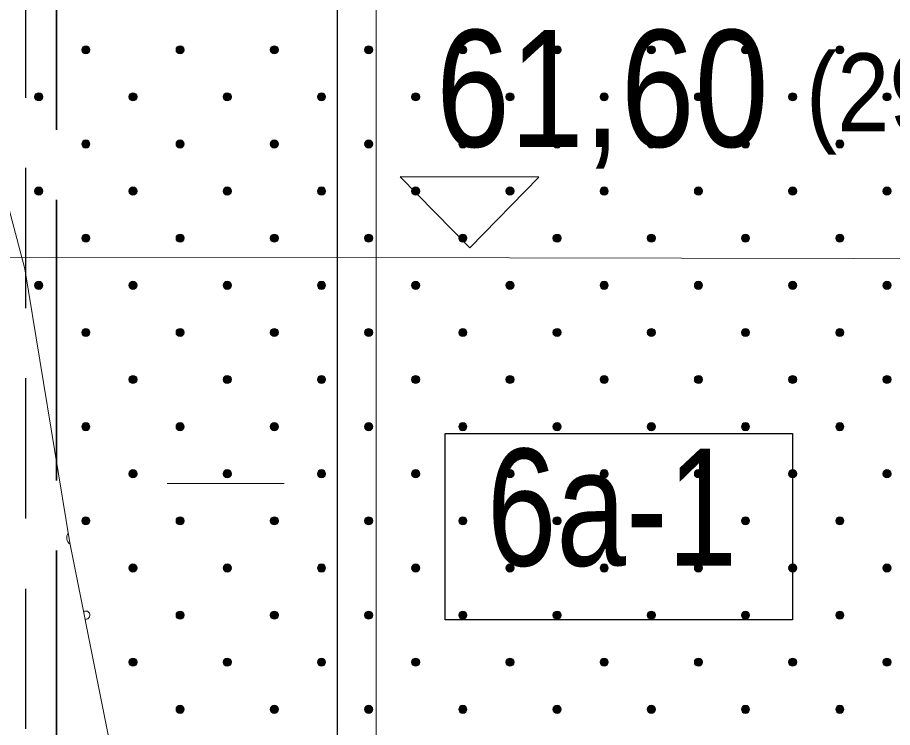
# Model space of a CAD drawing. Extents: x 640121 to 640955, y 6441885 to 6442246.
# Drawn here: x 640273.01 to 640295.46, y 6441942.45 to 6441960.67 of the extents above; entities that cross this region are included whole.
import ezdxf
from ezdxf.enums import TextEntityAlignment as Align

# ---------------------------------------------------------------- set-up
doc = ezdxf.new("R2010")
doc.units = 0
doc.header["$LTSCALE"] = 1.2
doc.linetypes.add('LONG_DASHED', pattern=[7.5, 6, -1.5])
doc.linetypes.add('MEDIUM_DASHED', pattern=[4.5, 3, -1.5])
for name, color, linetype, lineweight in [('31', 7, 'Continuous', 13), ('32', 7, 'Continuous', 13), ('33', 7, 'Continuous', 13), ('34', 7, 'Continuous', 25), ('35', 7, 'Continuous', 35), ('44', 7, 'Continuous', 13), ('45', 7, 'Continuous', 13), ('47', 7, 'Continuous', 13)]:
    doc.layers.add(name, color=color, linetype=linetype, lineweight=lineweight)

msp = doc.modelspace()

# ---------------------------------------------------------------- hatches: boundary and pattern name
at = {"layer": '45'}
for points in [[(640274.837, 6441959.917, 1), (640274.689, 6441959.768, 1)], [(640277.256, 6441959.917, 1), (640277.107, 6441959.768, 1)], [(640279.674, 6441959.917, 1), (640279.526, 6441959.768, 1)], [(640282.092, 6441959.917, 1), (640281.944, 6441959.768, 1)], [(640284.511, 6441959.917, 1), (640284.362, 6441959.768, 1)], [(640286.929, 6441959.917, 1), (640286.78, 6441959.768, 1)], [(640289.347, 6441959.917, 1), (640289.199, 6441959.768, 1)], [(640291.766, 6441959.917, 1), (640291.617, 6441959.768, 1)], [(640294.184, 6441959.917, 1), (640294.035, 6441959.768, 1)], [(640273.628, 6441958.707, 1), (640273.48, 6441958.559, 1)], [(640276.047, 6441958.707, 1), (640275.898, 6441958.559, 1)], [(640278.465, 6441958.707, 1), (640278.316, 6441958.559, 1)], [(640280.883, 6441958.707, 1), (640280.735, 6441958.559, 1)], [(640283.301, 6441958.707, 1), (640283.153, 6441958.559, 1)], [(640285.72, 6441958.707, 1), (640285.571, 6441958.559, 1)], [(640288.138, 6441958.707, 1), (640287.99, 6441958.559, 1)], [(640290.556, 6441958.707, 1), (640290.408, 6441958.559, 1)], [(640292.975, 6441958.707, 1), (640292.826, 6441958.559, 1)], [(640295.393, 6441958.707, 1), (640295.245, 6441958.559, 1)], [(640274.837, 6441957.498, 1), (640274.689, 6441957.35, 1)], [(640277.256, 6441957.498, 1), (640277.107, 6441957.35, 1)], [(640279.674, 6441957.498, 1), (640279.526, 6441957.35, 1)], [(640282.092, 6441957.498, 1), (640281.944, 6441957.35, 1)], [(640284.511, 6441957.498, 1), (640284.362, 6441957.35, 1)], [(640286.929, 6441957.498, 1), (640286.78, 6441957.35, 1)], [(640289.347, 6441957.498, 1), (640289.199, 6441957.35, 1)], [(640291.766, 6441957.498, 1), (640291.617, 6441957.35, 1)], [(640294.184, 6441957.498, 1), (640294.035, 6441957.35, 1)], [(640273.628, 6441956.289, 1), (640273.48, 6441956.141, 1)], [(640276.047, 6441956.289, 1), (640275.898, 6441956.141, 1)], [(640278.465, 6441956.289, 1), (640278.316, 6441956.141, 1)], [(640280.883, 6441956.289, 1), (640280.735, 6441956.141, 1)], [(640283.301, 6441956.289, 1), (640283.153, 6441956.141, 1)], [(640285.72, 6441956.289, 1), (640285.571, 6441956.141, 1)], [(640288.138, 6441956.289, 1), (640287.99, 6441956.141, 1)], [(640290.556, 6441956.289, 1), (640290.408, 6441956.141, 1)], [(640292.975, 6441956.289, 1), (640292.826, 6441956.141, 1)], [(640295.393, 6441956.289, 1), (640295.245, 6441956.141, 1)], [(640274.837, 6441955.08, 1), (640274.689, 6441954.931, 1)], [(640277.256, 6441955.08, 1), (640277.107, 6441954.931, 1)], [(640279.674, 6441955.08, 1), (640279.526, 6441954.931, 1)], [(640282.092, 6441955.08, 1), (640281.944, 6441954.931, 1)], [(640284.511, 6441955.08, 1), (640284.362, 6441954.931, 1)], [(640286.929, 6441955.08, 1), (640286.78, 6441954.931, 1)], [(640289.347, 6441955.08, 1), (640289.199, 6441954.931, 1)], [(640291.766, 6441955.08, 1), (640291.617, 6441954.931, 1)], [(640294.184, 6441955.08, 1), (640294.035, 6441954.931, 1)], [(640273.628, 6441953.871, 1), (640273.48, 6441953.722, 1)], [(640276.047, 6441953.871, 1), (640275.898, 6441953.722, 1)], [(640278.465, 6441953.871, 1), (640278.316, 6441953.722, 1)], [(640280.883, 6441953.871, 1), (640280.735, 6441953.722, 1)], [(640283.301, 6441953.871, 1), (640283.153, 6441953.722, 1)], [(640285.72, 6441953.871, 1), (640285.571, 6441953.722, 1)], [(640288.138, 6441953.871, 1), (640287.99, 6441953.722, 1)], [(640290.556, 6441953.871, 1), (640290.408, 6441953.722, 1)], [(640292.975, 6441953.871, 1), (640292.826, 6441953.722, 1)], [(640295.393, 6441953.871, 1), (640295.245, 6441953.722, 1)], [(640274.837, 6441952.662, 1), (640274.689, 6441952.513, 1)], [(640277.256, 6441952.662, 1), (640277.107, 6441952.513, 1)], [(640279.674, 6441952.662, 1), (640279.526, 6441952.513, 1)], [(640282.092, 6441952.662, 1), (640281.944, 6441952.513, 1)], [(640284.511, 6441952.662, 1), (640284.362, 6441952.513, 1)], [(640286.929, 6441952.662, 1), (640286.78, 6441952.513, 1)], [(640289.347, 6441952.662, 1), (640289.199, 6441952.513, 1)], [(640291.766, 6441952.662, 1), (640291.617, 6441952.513, 1)], [(640294.184, 6441952.662, 1), (640294.035, 6441952.513, 1)], [(640276.047, 6441951.452, 1), (640275.898, 6441951.304, 1)], [(640278.465, 6441951.452, 1), (640278.316, 6441951.304, 1)], [(640280.883, 6441951.452, 1), (640280.735, 6441951.304, 1)], [(640283.301, 6441951.452, 1), (640283.153, 6441951.304, 1)], [(640285.72, 6441951.452, 1), (640285.571, 6441951.304, 1)], [(640288.138, 6441951.452, 1), (640287.99, 6441951.304, 1)], [(640290.556, 6441951.452, 1), (640290.408, 6441951.304, 1)], [(640292.975, 6441951.452, 1), (640292.826, 6441951.304, 1)], [(640295.393, 6441951.452, 1), (640295.245, 6441951.304, 1)], [(640274.837, 6441950.243, 1), (640274.689, 6441950.095, 1)], [(640277.256, 6441950.243, 1), (640277.107, 6441950.095, 1)], [(640279.674, 6441950.243, 1), (640279.526, 6441950.095, 1)], [(640282.092, 6441950.243, 1), (640281.944, 6441950.095, 1)], [(640284.511, 6441950.243, 1), (640284.362, 6441950.095, 1)], [(640286.929, 6441950.243, 1), (640286.78, 6441950.095, 1)], [(640289.347, 6441950.243, 1), (640289.199, 6441950.095, 1)], [(640291.766, 6441950.243, 1), (640291.617, 6441950.095, 1)], [(640294.184, 6441950.243, 1), (640294.035, 6441950.095, 1)], [(640276.047, 6441949.034, 1), (640275.898, 6441948.886, 1)], [(640278.465, 6441949.034, 1), (640278.316, 6441948.886, 1)], [(640280.883, 6441949.034, 1), (640280.735, 6441948.886, 1)], [(640283.301, 6441949.034, 1), (640283.153, 6441948.886, 1)], [(640285.72, 6441949.034, 1), (640285.571, 6441948.886, 1)], [(640288.138, 6441949.034, 1), (640287.99, 6441948.886, 1)], [(640290.556, 6441949.034, 1), (640290.408, 6441948.886, 1)], [(640292.975, 6441949.034, 1), (640292.826, 6441948.886, 1)], [(640295.393, 6441949.034, 1), (640295.245, 6441948.886, 1)], [(640274.837, 6441947.825, 1), (640274.689, 6441947.677, 1)], [(640277.256, 6441947.825, 1), (640277.107, 6441947.677, 1)], [(640279.674, 6441947.825, 1), (640279.526, 6441947.677, 1)], [(640282.092, 6441947.825, 1), (640281.944, 6441947.677, 1)], [(640284.511, 6441947.825, 1), (640284.362, 6441947.677, 1)], [(640286.929, 6441947.825, 1), (640286.78, 6441947.677, 1)], [(640289.347, 6441947.825, 1), (640289.199, 6441947.677, 1)], [(640291.766, 6441947.825, 1), (640291.617, 6441947.677, 1)], [(640294.184, 6441947.825, 1), (640294.035, 6441947.677, 1)], [(640276.047, 6441946.616, 1), (640275.898, 6441946.467, 1)], [(640278.465, 6441946.616, 1), (640278.316, 6441946.467, 1)], [(640280.883, 6441946.616, 1), (640280.735, 6441946.467, 1)], [(640283.301, 6441946.616, 1), (640283.153, 6441946.467, 1)], [(640285.72, 6441946.616, 1), (640285.571, 6441946.467, 1)], [(640288.138, 6441946.616, 1), (640287.99, 6441946.467, 1)], [(640290.556, 6441946.616, 1), (640290.408, 6441946.467, 1)], [(640292.975, 6441946.616, 1), (640292.826, 6441946.467, 1)], [(640295.393, 6441946.616, 1), (640295.245, 6441946.467, 1)], [(640277.256, 6441945.407, 1), (640277.107, 6441945.258, 1)], [(640279.674, 6441945.407, 1), (640279.526, 6441945.258, 1)], [(640282.092, 6441945.407, 1), (640281.944, 6441945.258, 1)], [(640284.511, 6441945.407, 1), (640284.362, 6441945.258, 1)], [(640286.929, 6441945.407, 1), (640286.78, 6441945.258, 1)], [(640289.347, 6441945.407, 1), (640289.199, 6441945.258, 1)], [(640291.766, 6441945.407, 1), (640291.617, 6441945.258, 1)], [(640294.184, 6441945.407, 1), (640294.035, 6441945.258, 1)], [(640276.047, 6441944.198, 1), (640275.898, 6441944.049, 1)], [(640278.465, 6441944.198, 1), (640278.316, 6441944.049, 1)], [(640280.883, 6441944.198, 1), (640280.735, 6441944.049, 1)], [(640283.301, 6441944.198, 1), (640283.153, 6441944.049, 1)], [(640285.72, 6441944.198, 1), (640285.571, 6441944.049, 1)], [(640288.138, 6441944.198, 1), (640287.99, 6441944.049, 1)], [(640290.556, 6441944.198, 1), (640290.408, 6441944.049, 1)], [(640292.975, 6441944.198, 1), (640292.826, 6441944.049, 1)], [(640295.393, 6441944.198, 1), (640295.245, 6441944.049, 1)], [(640277.256, 6441942.988, 1), (640277.107, 6441942.84, 1)], [(640279.674, 6441942.988, 1), (640279.526, 6441942.84, 1)], [(640282.092, 6441942.988, 1), (640281.944, 6441942.84, 1)], [(640284.511, 6441942.988, 1), (640284.362, 6441942.84, 1)], [(640286.929, 6441942.988, 1), (640286.78, 6441942.84, 1)], [(640289.347, 6441942.988, 1), (640289.199, 6441942.84, 1)], [(640291.766, 6441942.988, 1), (640291.617, 6441942.84, 1)], [(640294.184, 6441942.988, 1), (640294.035, 6441942.84, 1)]]:
    msp.add_hatch(color=256, dxfattribs=at).paths.add_polyline_path(points)

# ---------------------------------------------------------------- linework, layer by layer
at = {"layer": '31'}
msp.add_lwpolyline([(640279.06, 6441928.41), (640278.87, 6441928.63), (640278.5, 6441929.22), (640278.1, 6441930.16), (640277.77, 6441931.22), (640277.06, 6441933.92), (640275.96, 6441939.13), (640274.35, 6441947.19), (640273.2, 6441954.22), (640271.82, 6441959.4), (640270.94, 6441962.21), (640269.15, 6441967.1), (640267.95, 6441969.83), (640266.26, 6441973.93), (640264.74, 6441977.03), (640263.9, 6441978.29), (640263.08, 6441979.24)], dxfattribs=at)
at = {"layer": '32', "linetype": 'MEDIUM_DASHED', "lineweight": 25}
msp.add_line((640273.21, 6441978.41), (640273.21, 6441928.41), dxfattribs=at)
at = {"layer": '32', "lineweight": 25}
msp.add_line((640281.21, 6441973.41), (640281.21, 6441926.41), dxfattribs=at)
at = {"layer": '33'}
msp.add_lwpolyline([(640282.21, 6441928.43), (640282.21, 6441968.17), (640281.28, 6441968.38), (640281.21, 6441968.38), (640281.21, 6441928.41), (640281.33, 6441928.41)], close=True, dxfattribs=at)
at = {"layer": '33', "lineweight": 25}
msp.add_lwpolyline([(640283.98, 6441949.99), (640292.9, 6441949.99), (640292.9, 6441945.21), (640283.98, 6441945.21)], close=True, dxfattribs=at)
at = {"layer": '34', "lineweight": 13}
msp.add_lwpolyline([(640160.01, 6441951.16), (640175.15, 6441951.4), (640211.9, 6441953.4), (640235.85, 6441954.52), (640281.21, 6441954.51), (640334.24, 6441954.41), (640399.04, 6441956.94), (640444.67, 6441958.31), (640465.01, 6441958.56)], dxfattribs=at)
at = {"layer": '34'}
msp.add_lwpolyline([(640282.83, 6441956.58), (640284.62, 6441954.76), (640286.39, 6441956.57)], close=True, dxfattribs=at)
at = {"layer": '35', "linetype": 'LONG_DASHED'}
msp.add_line((640274.01, 6441973.99), (640274.01, 6441930.01), dxfattribs=at)
at = {"layer": '44'}
msp.add_arc((640274.484, 6441947.321), 0.21, 145.6243, 233.5413, dxfattribs=at)
at = {"layer": '45'}
for centre in [(640274.763, 6441959.842), (640277.181, 6441959.842), (640279.6, 6441959.842), (640282.018, 6441959.842), (640284.436, 6441959.842), (640286.855, 6441959.842), (640289.273, 6441959.842), (640291.691, 6441959.842), (640294.11, 6441959.842), (640273.554, 6441958.633), (640275.972, 6441958.633), (640278.391, 6441958.633), (640280.809, 6441958.633), (640283.227, 6441958.633), (640285.646, 6441958.633), (640288.064, 6441958.633), (640290.482, 6441958.633), (640292.9, 6441958.633), (640295.319, 6441958.633), (640274.763, 6441957.424), (640277.181, 6441957.424), (640279.6, 6441957.424), (640282.018, 6441957.424), (640284.436, 6441957.424), (640286.855, 6441957.424), (640289.273, 6441957.424), (640291.691, 6441957.424), (640294.11, 6441957.424), (640273.554, 6441956.215), (640275.972, 6441956.215), (640278.391, 6441956.215), (640280.809, 6441956.215), (640283.227, 6441956.215), (640285.646, 6441956.215), (640288.064, 6441956.215), (640290.482, 6441956.215), (640292.9, 6441956.215), (640295.319, 6441956.215), (640274.763, 6441955.006), (640277.181, 6441955.006), (640279.6, 6441955.006), (640282.018, 6441955.006), (640284.436, 6441955.006), (640286.855, 6441955.006), (640289.273, 6441955.006), (640291.691, 6441955.006), (640294.11, 6441955.006), (640273.554, 6441953.797), (640275.972, 6441953.797), (640278.391, 6441953.797), (640280.809, 6441953.797), (640283.227, 6441953.797), (640285.646, 6441953.797), (640288.064, 6441953.797), (640290.482, 6441953.797), (640292.9, 6441953.797), (640295.319, 6441953.797), (640274.763, 6441952.587), (640277.181, 6441952.587), (640279.6, 6441952.587), (640282.018, 6441952.587), (640284.436, 6441952.587), (640286.855, 6441952.587), (640289.273, 6441952.587), (640291.691, 6441952.587), (640294.11, 6441952.587), (640275.972, 6441951.378), (640278.391, 6441951.378), (640280.809, 6441951.378), (640283.227, 6441951.378), (640285.646, 6441951.378), (640288.064, 6441951.378), (640290.482, 6441951.378), (640292.9, 6441951.378), (640295.319, 6441951.378), (640274.763, 6441950.169), (640277.181, 6441950.169), (640279.6, 6441950.169), (640282.018, 6441950.169), (640284.436, 6441950.169), (640286.855, 6441950.169), (640289.273, 6441950.169), (640291.691, 6441950.169), (640294.11, 6441950.169), (640275.972, 6441948.96), (640278.391, 6441948.96), (640280.809, 6441948.96), (640283.227, 6441948.96), (640285.646, 6441948.96), (640288.064, 6441948.96), (640290.482, 6441948.96), (640292.9, 6441948.96), (640295.319, 6441948.96), (640274.763, 6441947.751), (640277.181, 6441947.751), (640279.6, 6441947.751), (640282.018, 6441947.751), (640284.436, 6441947.751), (640286.855, 6441947.751), (640289.273, 6441947.751), (640291.691, 6441947.751), (640294.11, 6441947.751), (640275.972, 6441946.542), (640278.391, 6441946.542), (640280.809, 6441946.542), (640283.227, 6441946.542), (640285.646, 6441946.542), (640288.064, 6441946.542), (640290.482, 6441946.542), (640292.9, 6441946.542), (640295.319, 6441946.542), (640277.181, 6441945.332), (640279.6, 6441945.332), (640282.018, 6441945.332), (640284.436, 6441945.332), (640286.855, 6441945.332), (640289.273, 6441945.332), (640291.691, 6441945.332), (640294.11, 6441945.332), (640275.972, 6441944.123), (640278.391, 6441944.123), (640280.809, 6441944.123), (640283.227, 6441944.123), (640285.646, 6441944.123), (640288.064, 6441944.123), (640290.482, 6441944.123), (640292.9, 6441944.123), (640295.319, 6441944.123), (640277.181, 6441942.914), (640279.6, 6441942.914), (640282.018, 6441942.914), (640284.436, 6441942.914), (640286.855, 6441942.914), (640289.273, 6441942.914), (640291.691, 6441942.914), (640294.11, 6441942.914)]:
    msp.add_circle(centre, 0.105, dxfattribs=at)
msp.add_arc((640274.763, 6441945.332), 0.105, 259.4662, 123.1536, dxfattribs=at)
at = {"layer": '47'}
msp.add_line((640276.85, 6441948.71), (640279.85, 6441948.71), dxfattribs=at)

# ---------------------------------------------------------------- texts
at = {"layer": '33', "width": 0.8}
msp.add_text('6a-1', height=3, dxfattribs=at).set_placement((640288.265, 6441946.6), align=Align.CENTER)
at = {"layer": '34'}
for s, height, width, p in [('61,60', 3, 0.85, (640288.015, 6441957.35)), ('(29.04.2008)', 2, 0.9, (640300.065, 6441957.75))]:
    msp.add_text(s, height=height, dxfattribs=dict(at, width=width)).set_placement(p, align=Align.CENTER)

doc.saveas('drawing.dxf')
